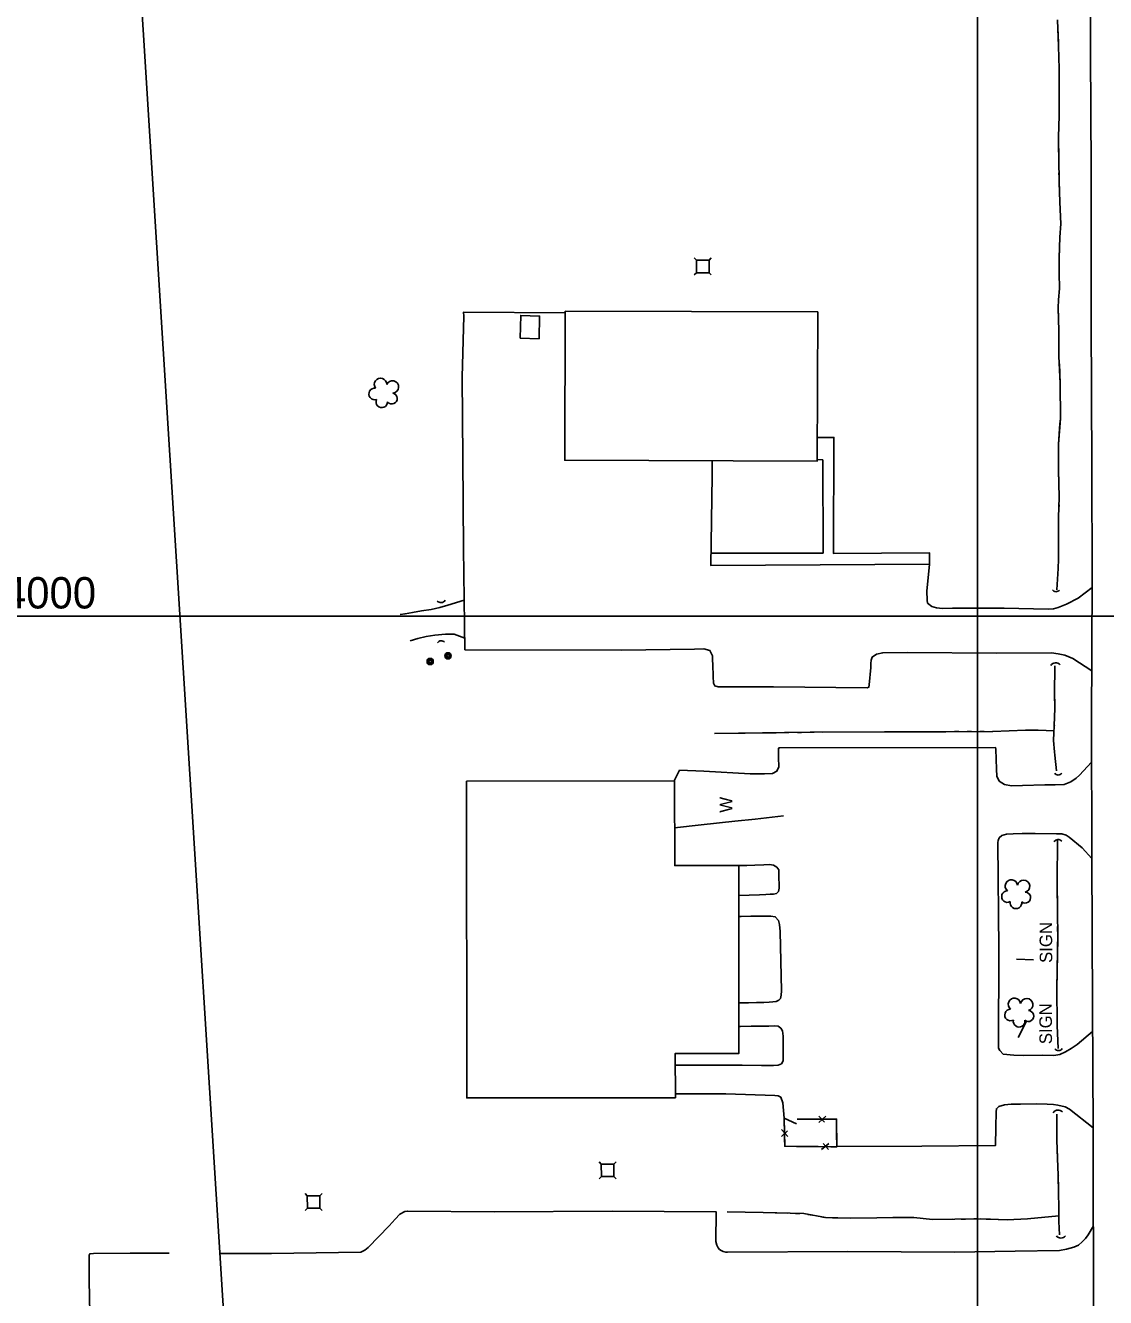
# Model space of a CAD drawing. Extents: x 353423 to 364002, y 127000 to 201942.
# Drawn here: x 360044 to 360561, y 133674 to 134283 of the extents above; entities that cross this region are included whole.
import ezdxf

# ---------------------------------------------------------------- set-up
doc = ezdxf.new("R2010")
doc.units = 0
for name, color, linetype in [('E_DTM_SlopeBottom', 7, 'Continuous'), ('E_DTM_SlopeTop', 7, 'Continuous'), ('E_FEN_Generic', 7, 'Continuous'), ('E_LAND_BrushLine', 7, 'Continuous'), ('E_LAND_TreeLine', 7, 'Continuous'), ('E_MISCPROP', 7, 'Continuous'), ('E_RDWY_Gravel', 7, 'Continuous'), ('E_SGN', 7, 'Continuous'), ('E_STRUCT_WingWall', 7, 'Continuous'), ('E_UTL_ETransformer', 7, 'Continuous'), ('E_WTR_FlowLine', 7, 'Continuous')]:
    doc.layers.add(name, color=color, linetype=linetype)

msp = doc.modelspace()

# ---------------------------------------------------------------- linework, layer by layer
at = {"layer": 'E_DTM_SlopeBottom'}
for p, q in [((360423.92, 133757.89), (360427.34, 133760.89)), ((360424.07, 133760.88), (360426.65, 133757.96)), ((360409.18, 133751.16), (360406.12, 133754.52)), ((360406.2, 133751.25), (360409.06, 133753.89)), ((360428.75, 133747.89), (360425.29, 133744.94)), ((360428.56, 133744.91), (360426.01, 133747.85))]:
    msp.add_line(p, q, dxfattribs=at)
for points in [[(360354.98, 133898.85), (360367.69, 133900.25), (360383.8, 133901.95), (360393.52, 133902.96), (360407.02, 133904.56)], [(360413.66, 133759.46), (360432.47, 133759.52), (360432.59, 133746.25), (360407.68, 133746.49), (360407.39, 133760.01), (360413.35, 133757.31)], [(360407.47, 133756.12), (360407.39, 133760.01), (360413.35, 133757.31)], [(360413.66, 133759.46), (360422.85, 133759.49)], [(360428.91, 133759.51), (360432.47, 133759.52), (360432.53, 133752.64)], [(360413.29, 133746.43), (360407.68, 133746.49), (360407.61, 133750.06)], [(360432.53, 133752.64), (360432.59, 133746.25), (360429.8, 133746.28)], [(360423.73, 133746.33), (360413.29, 133746.43)]]:
    msp.add_lwpolyline(points, dxfattribs=at)
for centre, radius, start, end in [((360537.5, 134013.88), 2.11, 215.53813, 321.77769), ((360243.13, 134008.94), 2.41, 222.10211, 328.34167), ((360243.28, 133986.18), 2.12, 41.53493, 147.7745), ((360537.36, 133974.99), 2.8, 40.75385, 146.99341), ((360538.58, 133926.23), 2.15, 217.77824, 324.01781), ((360538.54, 133890.91), 2.3, 40.77005, 147.00961), ((360538.69, 133794.54), 2.26, 218.45117, 324.69074), ((360538.52, 133761.08), 2.75, 41.26613, 147.50569), ((360539.83, 133705.32), 2.71, 217.60616, 323.84572)]:
    msp.add_arc(centre, radius, start, end, dxfattribs=at)
at = {"layer": 'E_DTM_SlopeTop'}
msp.add_lwpolyline([(360555.51, 133660.84), (360555.37, 133755.07), (360554.91, 133813.52), (360554.7, 133884.45), (360554.48, 133949.2), (360554.83, 134017.96), (360554.68, 134071.43), (360554.32, 134141.48), (360554.28, 134213.71), (360554.05, 134269.46), (360554.09, 134403.92)], dxfattribs=at)
at = {"layer": 'E_FEN_Generic'}
for centre, radius, start, end in [((360211.4, 134106.36), 2.78, 80.25301, 288.026), ((360214.2, 134110.95), 2.97, 357.28212, 218.516), ((360219.92, 134109.71), 2.97, 274.93294, 157.90621), ((360214.82, 134102.63), 2.78, 156.93003, 357.94107), ((360219.61, 134104.19), 2.61, 219.63817, 77.57078), ((360516.15, 133870.98), 2.97, 8.41045, 229.64433), ((360522, 133870.87), 2.97, 286.06127, 169.03454), ((360514.29, 133865.94), 2.78, 91.38134, 299.15433), ((360522.76, 133865.4), 2.61, 230.7665, 88.69911), ((360518.36, 133862.94), 2.78, 168.05835, 9.0694), ((360517.62, 133814.36), 2.97, 8.41045, 229.64433), ((360523.47, 133814.25), 2.97, 286.06127, 169.03454), ((360515.76, 133809.32), 2.78, 91.38134, 299.15433), ((360524.24, 133808.78), 2.61, 230.7665, 88.69911), ((360519.84, 133806.32), 2.78, 168.05835, 9.0694)]:
    msp.add_arc(centre, radius, start, end, dxfattribs=at)
at = {"layer": 'E_LAND_BrushLine'}
for p, q in [((360526.81, 133835.68), (360518.61, 133835.94)), ((360519.45, 133798.55), (360523.55, 133806.62))]:
    msp.add_line(p, q, dxfattribs=at)
at = {"layer": 'E_LAND_TreeLine'}
for p, q in [((360500, 132500), (360500, 135000)), ((360000, 134000), (364000, 134000))]:
    msp.add_line(p, q, dxfattribs=at)
at = {"layer": 'E_MISCPROP'}
for points in [[(360554.6, 133973.94), (360545.63, 133979.82), (360541.69, 133981.37), (360538.49, 133982.12), (360535.4, 133982.51), (360508.83, 133982.45), (360466.55, 133982.65), (360454.59, 133982.55), (360451.62, 133981.83), (360449.57, 133980.49), (360449.06, 133979.09), (360448.85, 133977.48), (360448.84, 133975.56), (360448.09, 133967.23), (360447.9, 133966.05), (360447.13, 133965.81), (360402.26, 133966.23), (360381.31, 133966.19), (360377.77, 133966.19), (360375.76, 133966.21), (360374.27, 133966.67), (360373.61, 133968.1), (360373.5, 133971.16), (360373.26, 133976.89), (360373.18, 133979.03), (360373.15, 133981.07), (360371.83, 133983.64), (360368.89, 133984.39), (360364.54, 133984.35), (360329.61, 133983.75), (360254.57, 133983.98), (360253.96, 134032.4), (360253.55, 134075.57), (360253.3, 134114.36), (360254.06, 134143.5), (360253.97, 134145.56), (360302.59, 134145.14)], [(360476.89, 134024.9), (360477.03, 134030.36), (360431.03, 134030.01), (360431.2, 134085.58), (360423.28, 134085.6)], [(360554.81, 134013.76), (360548.17, 134008.74), (360542.57, 134005.87), (360538.57, 134004.17), (360536.26, 134003.65), (360533.76, 134003.41), (360512.65, 134003.85), (360487.94, 134003.83), (360483.19, 134003.74), (360480.28, 134004.02), (360478.01, 134004.76), (360476.06, 134006.34), (360475.88, 134007.65), (360475.65, 134012.02), (360476.89, 134024.9), (360372.28, 134024.38), (360372.94, 134067.26), (360372.93, 134074.42)], [(360423.24, 134074.96), (360425.91, 134074.85), (360426.05, 134030.24), (360372.37, 134030.23)], [(360254.27, 134007.71), (360246.47, 134005.4), (360242.61, 134004.19), (360238.42, 134003.19), (360233.85, 134002.64), (360229.45, 134001.8), (360225.99, 134001.25), (360223.54, 134000.83)], [(360254.5, 133989.55), (360249.46, 133991.54), (360245.35, 133991.4), (360240.19, 133991.02), (360236.11, 133990.36), (360232.13, 133989.33), (360228.36, 133988.29)], [(360354.82, 133921.28), (360357.32, 133926.36), (360368.89, 133925.85), (360391.19, 133924.65), (360398.01, 133924.6), (360401.89, 133924.88), (360403.91, 133925.86), (360404.91, 133928.06), (360404.73, 133932.45), (360404.76, 133936.94), (360405.14, 133937.1), (360508.59, 133937.22), (360508.64, 133936.44), (360509.09, 133926.87), (360509.27, 133923.49), (360510.25, 133921.18), (360512.79, 133919.54), (360516.28, 133918.98), (360521.53, 133919.09), (360532.15, 133919.33), (360537.15, 133919.45), (360541.45, 133919.56), (360544.63, 133920.87), (360547.09, 133922.65), (360548.7, 133924.09), (360554.54, 133930.31)], [(360554.7, 133884.12), (360549.97, 133889.24), (360543.76, 133894.41), (360542.43, 133895.36), (360540.32, 133895.99), (360537.82, 133896.03), (360527.61, 133896.14), (360521.28, 133896.05), (360517, 133896), (360513.76, 133895.77), (360511.55, 133895.08), (360510.29, 133893.98), (360509.84, 133892.8), (360509.72, 133891.81), (360510.16, 133840.72), (360510.04, 133793.48), (360510.63, 133792.29), (360512.3, 133790.59), (360517.28, 133790.01), (360521.97, 133789.96), (360531, 133790.15), (360536.52, 133789.99), (360539.38, 133790.47), (360542.12, 133791.68), (360544.83, 133793.25), (360547.69, 133795.26), (360555, 133801.46)], [(360385.69, 133866.39), (360395.64, 133866.78), (360398.63, 133866.98), (360400.71, 133867.07), (360402.37, 133867.14), (360403.77, 133867.42), (360404.73, 133868.42), (360405, 133869.92), (360404.98, 133872.11), (360404.93, 133874.64), (360404.84, 133876.89), (360404.83, 133878.01), (360404.78, 133878.68), (360403.92, 133879.93), (360402.26, 133881.01), (360400.44, 133881.25), (360397.63, 133881.15), (360393.3, 133881), (360389.6, 133880.86), (360387.17, 133880.79), (360382.4, 133880.81), (360380.43, 133880.74)], [(360385.73, 133815.13), (360390.32, 133815.05), (360394.2, 133815.2), (360397.73, 133815.31), (360400.26, 133815.44), (360401.93, 133815.55), (360403.56, 133815.8), (360404.84, 133816.43), (360405.62, 133817.25), (360406.04, 133818.77), (360406.16, 133820.86), (360405.45, 133849.16), (360405.19, 133852.63), (360404.68, 133854.47), (360403.13, 133856.32), (360401.07, 133856.64), (360394.55, 133856.6), (360391.41, 133856.56), (360386.89, 133856.46), (360385.7, 133856.41)], [(360355.31, 133785.25), (360387.29, 133785.24), (360396.55, 133785.19), (360400, 133785.11), (360402.25, 133785.13), (360404.46, 133785.32), (360406.1, 133785.99), (360406.87, 133787.32), (360406.89, 133790.6), (360406.98, 133795.09), (360406.94, 133799.1), (360406.67, 133801.78), (360405.82, 133802.96), (360404.5, 133803.94), (360402.78, 133804.06), (360400.08, 133803.94), (360396.42, 133803.88), (360391.63, 133803.91), (360386.46, 133803.86), (360385.74, 133803.86)], [(360407.39, 133760.01), (360406.72, 133767.21), (360405.75, 133769.96), (360404.46, 133770.57), (360402.9, 133770.84), (360379.44, 133771.55), (360355.32, 133771.62)], [(360555.36, 133755.24), (360543.97, 133764.24), (360541.89, 133765.31), (360538.39, 133766.22), (360536.3, 133766.43), (360533.35, 133766.6), (360528.41, 133766.74), (360520.52, 133766.66), (360516.05, 133766.57), (360512.91, 133766.34), (360510.08, 133765.49), (360509.01, 133764.46), (360508.85, 133762.96), (360508.66, 133755.65), (360508.5, 133746.82), (360473.24, 133746.58), (360432.73, 133746.44)], [(360137.31, 133695.19), (360161.95, 133695.24), (360204.72, 133695.79), (360206.73, 133696.73), (360208.33, 133698.05), (360218.33, 133708.47), (360221.19, 133711.63), (360223.38, 133714.09), (360225.91, 133715.28), (360227.09, 133715.53), (360268.69, 133715.19), (360325.04, 133715.48), (360374.82, 133715.21), (360374.68, 133701.02), (360375.19, 133699.18), (360375.88, 133697.87), (360376.45, 133697.2), (360377.27, 133696.61), (360378.19, 133696.18), (360379.43, 133695.82), (360380.35, 133695.77), (360437.89, 133696.11), (360488.95, 133695.82), (360517.98, 133696.38), (360539.21, 133696.65), (360542.56, 133697.21), (360546.02, 133698.21), (360548.26, 133699.27), (360550.11, 133700.77), (360551.61, 133702.4), (360552.84, 133704.13), (360555.44, 133708.48)], [(360076.29, 133515.44), (360076.04, 133537.05), (360075.67, 133571.09), (360075.65, 133609.43), (360075.36, 133650.47), (360074.82, 133682.4), (360074.7, 133693.21), (360074.7, 133694.46), (360075.08, 133695.05), (360076.77, 133695.15), (360094.36, 133695.31), (360113.03, 133695.38)]]:
    msp.add_lwpolyline(points, dxfattribs=at)
at = {"layer": 'E_RDWY_Gravel'}
msp.add_lwpolyline([(360226.78, 132878.09), (360145.09, 133571.05), (360081.63, 134583.34)], dxfattribs=at)
at = {"layer": 'E_SGN'}
for p, q in [((360365.46, 134170.35), (360364.4, 134171.41)), ((360372.52, 134171.41), (360371.45, 134170.35)), ((360365.45, 134164.35), (360364.39, 134163.29)), ((360372.51, 134163.29), (360371.45, 134164.35)), ((360319.87, 133737.97), (360318.8, 133739.03)), ((360326.92, 133739.07), (360325.87, 133738.01)), ((360319.9, 133731.97), (360318.85, 133730.91)), ((360326.97, 133730.95), (360325.9, 133732.01)), ((360179.17, 133722.84), (360178.1, 133723.89)), ((360186.23, 133723.94), (360185.17, 133722.87)), ((360179.21, 133716.84), (360178.15, 133715.77)), ((360186.27, 133715.82), (360185.2, 133716.87))]:
    msp.add_line(p, q, dxfattribs=at)
for points in [[(360371.45, 134164.35), (360371.45, 134170.35), (360365.46, 134170.35), (360365.45, 134164.35)], [(360325.9, 133732.01), (360325.87, 133738.01), (360319.87, 133737.97), (360319.9, 133731.97)], [(360185.2, 133716.87), (360185.17, 133722.87), (360179.17, 133722.84), (360179.21, 133716.84)]]:
    msp.add_lwpolyline(points, close=True, dxfattribs=at)
at = {"layer": 'E_STRUCT_WingWall'}
for points in [[(360538.31, 134285.27), (360538.7, 134272.68), (360539.01, 134261.95), (360538.97, 134251.32), (360539.1, 134239.54), (360538.67, 134229.13), (360538.84, 134218.54), (360539.01, 134208.21), (360539.36, 134198.17), (360539.77, 134187.82), (360539.36, 134181.4), (360538.99, 134171.33), (360538.98, 134164.14), (360539.14, 134156.81), (360538.68, 134151.44), (360538.62, 134147.62), (360538.93, 134136.61), (360538.93, 134124.4), (360539.58, 134111.38), (360539.59, 134094.67), (360538.67, 134082.29), (360538.71, 134070.06), (360539.08, 134057.04), (360538.79, 134047.34), (360538.67, 134036.17), (360538.67, 134027.34), (360538.62, 134022.87), (360537.89, 134012.67)], [(360538.49, 134279.61), (360538.7, 134272.68), (360539.01, 134261.95), (360538.97, 134251.32), (360538.97, 134250.82)], [(360538.97, 134250.82), (360539.1, 134239.54), (360538.67, 134229.13), (360538.79, 134222.03)], [(360538.85, 134218.06), (360538.88, 134216.07)], [(360538.95, 134212.1), (360538.98, 134210.12)], [(360539.08, 134206.15), (360539.15, 134204.16)], [(360539.29, 134200.19), (360539.36, 134198.17), (360539.77, 134187.82), (360539.36, 134181.4), (360538.99, 134171.43)], [(360538.99, 134171.43), (360538.99, 134171.33), (360538.98, 134164.14), (360539.14, 134156.81), (360538.68, 134151.44), (360538.62, 134147.62), (360538.76, 134142.67)], [(360538.87, 134138.7), (360538.92, 134136.72)], [(360538.93, 134132.74), (360538.93, 134130.76)], [(360538.93, 134126.79), (360538.93, 134124.8)], [(360539.11, 134120.83), (360539.58, 134111.38), (360539.59, 134094.67), (360539.39, 134092.05)], [(360539.39, 134092.05), (360538.67, 134082.29), (360538.71, 134070.06), (360538.9, 134063.28)], [(360539.01, 134059.31), (360539.07, 134057.33)], [(360538.97, 134053.36), (360538.91, 134051.37)], [(360538.79, 134047.4), (360538.79, 134047.34), (360538.77, 134045.42)], [(360538.72, 134041.45), (360538.67, 134036.17), (360538.67, 134027.34), (360538.62, 134022.87), (360537.89, 134012.67)], [(360537.02, 133976.33), (360536.77, 133962.82), (360536.96, 133956.06), (360536.71, 133947.54), (360536.38, 133940.62), (360536.78, 133935.15), (360536.92, 133933.62), (360537.69, 133926.1)], [(360537.02, 133976.33), (360536.77, 133962.82), (360536.9, 133958.1)], [(360536.84, 133951.81), (360536.8, 133950.55)], [(360536.95, 133955.58), (360536.91, 133954.33)], [(360374.09, 133944.02), (360419.91, 133944.51), (360469.54, 133944.76), (360507.33, 133944.91), (360522.92, 133945.56), (360528.92, 133945.59), (360536.6, 133945.28)], [(360419.81, 133944.51), (360419.91, 133944.51), (360421.84, 133944.52)], [(360425.9, 133944.54), (360455.37, 133944.69)], [(360455.37, 133944.69), (360469.54, 133944.76), (360484.84, 133944.82)], [(360488.9, 133944.84), (360490.93, 133944.84)], [(360495, 133944.86), (360497.03, 133944.87)], [(360501.09, 133944.88), (360503.12, 133944.89)], [(360507.19, 133944.91), (360507.33, 133944.91), (360522.92, 133945.56), (360528.92, 133945.59), (360536.6, 133945.28)], [(360536.73, 133948.04), (360536.71, 133947.54), (360536.67, 133946.78)], [(360374.09, 133944.02), (360403.55, 133944.34)], [(360407.61, 133944.38), (360409.65, 133944.4)], [(360413.71, 133944.45), (360415.74, 133944.47)], [(360536.55, 133944.27), (360536.38, 133940.62), (360536.78, 133935.15), (360536.92, 133933.62), (360537.69, 133926.1)], [(360538.17, 133892.7), (360538.09, 133873.24), (360538.35, 133845.95), (360537.88, 133822.39), (360538.12, 133804.29), (360538.57, 133793.3)], [(360538.17, 133892.7), (360538.09, 133873.24), (360538.24, 133856.66)], [(360538.29, 133851.69), (360538.31, 133849.2)], [(360538.31, 133844.23), (360538.26, 133841.75)], [(360538.16, 133836.78), (360538.12, 133834.3)], [(360538.02, 133829.33), (360537.88, 133822.39), (360538.12, 133804.29), (360538.57, 133793.3)], [(360537.85, 133761.82), (360537.9, 133749.44), (360538.28, 133740.65), (360538.63, 133732.71), (360538.78, 133724.01), (360538.86, 133717.34), (360538.8, 133712.33), (360538.81, 133710.45), (360539.11, 133704.17)], [(360537.85, 133761.82), (360537.9, 133749.44), (360538.26, 133740.92)], [(360538.39, 133738.04), (360538.46, 133736.6)], [(360538.59, 133733.72), (360538.63, 133732.71), (360538.64, 133732.28)], [(360538.69, 133729.4), (360538.72, 133727.96)], [(360538.77, 133725.07), (360538.78, 133724.01), (360538.86, 133717.34), (360538.8, 133712.33), (360538.81, 133710.45), (360539.11, 133704.17)], [(360538.81, 133713.19), (360523.89, 133711.73), (360514.17, 133711.26), (360501.4, 133711.77), (360489.1, 133711.6), (360478.43, 133711.53), (360469.48, 133712.38), (360460.92, 133712.5), (360451.73, 133712.25), (360439.17, 133712.07), (360427.23, 133712.36), (360416.87, 133714.28), (360397.33, 133714.8), (360380.06, 133715.07)], [(360408.89, 133714.49), (360397.33, 133714.8), (360380.06, 133715.07)], [(360414.86, 133714.33), (360412.87, 133714.38)], [(360420.75, 133713.56), (360418.8, 133713.92)], [(360426.61, 133712.47), (360424.66, 133712.83)], [(360459.41, 133712.46), (360451.73, 133712.25), (360439.17, 133712.07), (360430.58, 133712.27)], [(360488.2, 133711.59), (360478.43, 133711.53), (360469.48, 133712.38), (360460.92, 133712.5), (360459.41, 133712.46)], [(360494.16, 133711.67), (360492.17, 133711.64)], [(360500.13, 133711.75), (360498.14, 133711.73)], [(360506.09, 133711.58), (360504.1, 133711.66)], [(360538.81, 133713.19), (360523.89, 133711.73), (360514.17, 133711.26), (360510.07, 133711.42)]]:
    msp.add_lwpolyline(points, dxfattribs=at)
at = {"layer": 'E_UTL_ETransformer'}
for centre, radius in [((360246.52, 133981.11), 1.5), ((360246.52, 133981.11), 1.22), ((360246.53, 133981.1), 0.968), ((360246.54, 133981.08), 0.605), ((360237.96, 133978.38), 1.5), ((360237.96, 133978.38), 1.22), ((360237.97, 133978.37), 0.968), ((360237.98, 133978.35), 0.605)]:
    msp.add_circle(centre, radius, dxfattribs=at)
at = {"layer": 'E_WTR_FlowLine'}
for points in [[(360302.59, 134145.99), (360423.47, 134145.6), (360423.24, 134074.26), (360302.36, 134074.65)], [(360280.99, 134133.01), (360281.3, 134143.9), (360290.37, 134143.64), (360290.06, 134132.75)], [(360255.34, 133921.21), (360255.44, 133769.63), (360355.32, 133769.7), (360355.31, 133790.9), (360385.75, 133790.92), (360385.68, 133880.75), (360355, 133880.73), (360354.97, 133921.28)]]:
    msp.add_lwpolyline(points, close=True, dxfattribs=at)

# ---------------------------------------------------------------- texts
at = {"layer": 'E_DTM_SlopeBottom'}
msp.add_text('W', height=6, rotation=90.19733, dxfattribs=at).set_placement((360382.6, 133906.08))
at = {"layer": 'E_LAND_BrushLine'}
for p in [(360535.74, 133834.2), (360535.62, 133795.34)]:
    msp.add_text('SIGN', height=6, rotation=90.32359, dxfattribs=at).set_placement(p)
at = {"layer": 'E_LAND_TreeLine'}
msp.add_text('  134000  ', height=15, dxfattribs=at).set_placement((360000, 134003.75))

doc.saveas('drawing.dxf')
